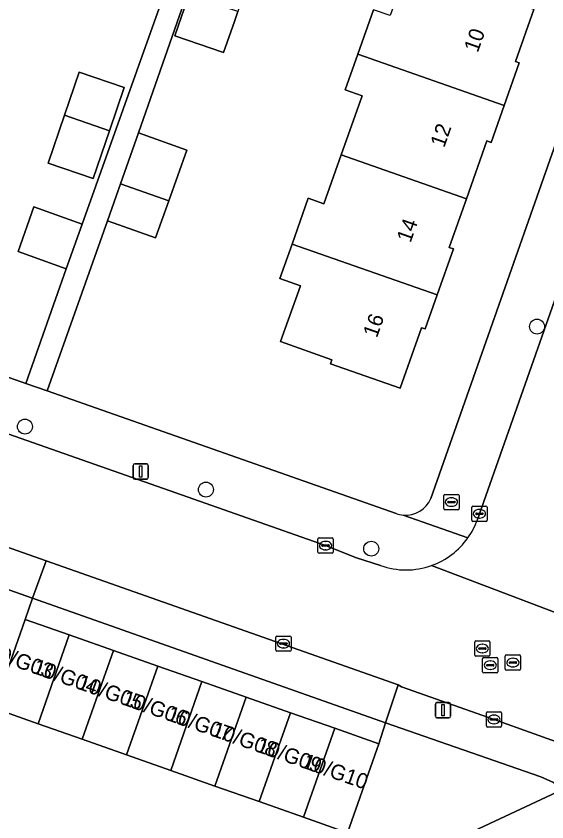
# Model space of a CAD drawing. Extents: x 163266 to 164362, y 381528 to 382286.
# Drawn here: x 163750.7 to 163785.5, y 381685.3 to 381738.1 of the extents above; entities that cross this region are included whole.
import ezdxf

# ---------------------------------------------------------------- set-up
doc = ezdxf.new("R2010")
doc.units = 0
for name, color, linetype in [('IMGEO_Boom', 7, 'Continuous'), ('IMGEO_Brandkraan', 7, 'Continuous'), ('IMGEO_Erf', 7, 'Continuous'), ('IMGEO_Groenvoorziening', 7, 'Continuous'), ('IMGEO_Kolk', 7, 'Continuous'), ('IMGEO_Lichtmast', 7, 'Continuous'), ('IMGEO_Pand', 7, 'Continuous'), ('IMGEO_Pand_nummerreeks', 7, 'Continuous'), ('IMGEO_Rijbaan_lokaal_open', 7, 'Continuous'), ('IMGEO_Rioolput', 7, 'Continuous'), ('IMGEO_Voetpad_open', 7, 'Continuous')]:
    doc.layers.add(name, color=color, linetype=linetype)

msp = doc.modelspace()

# ---------------------------------------------------------------- linework, layer by layer
at = {"layer": 'IMGEO_Boom'}
for centre in [(163784.809, 381717.716), (163751.267, 381711.165), (163763.121, 381707.037), (163773.948, 381703.168)]:
    msp.add_circle(centre, 0.489, dxfattribs=at)
at = {"layer": 'IMGEO_Brandkraan'}
for p, q in [((163778.7, 381705.795), (163778.7, 381706.647)), ((163778.775, 381706.721), (163779.627, 381706.721)), ((163779.188, 381706.501), (163779.213, 381706.501)), ((163779.701, 381706.647), (163779.701, 381705.795)), ((163778.959, 381706.215), (163778.959, 381706.227)), ((163779.397, 381706.178), (163778.999, 381706.178)), ((163779.002, 381706.264), (163779.4, 381706.264)), ((163779.211, 381705.941), (163779.186, 381705.941)), ((163779.443, 381706.227), (163779.443, 381706.215)), ((163779.627, 381705.721), (163778.775, 381705.721))]:
    msp.add_line(p, q, dxfattribs=at)
for points in [[(163778.7, 381705.795), (163778.7, 381706.647)], [(163778.775, 381706.721), (163779.627, 381706.721)], [(163779.701, 381706.647), (163779.701, 381705.795)], [(163779.627, 381705.721), (163778.775, 381705.721)]]:
    msp.add_lwpolyline(points, dxfattribs=at)
for centre, radius, start, end in [((163778.777, 381706.645), 0.0765, 91.552, 178.448), ((163778.777, 381706.645), 0.0765, 91.552, 178.448), ((163779.625, 381706.645), 0.0765, 1.552, 88.448), ((163779.625, 381706.645), 0.0765, 1.552, 88.448), ((163778.999, 381706.224), 0.0403, 85.8775, 175.7526), ((163778.996, 381706.214), 0.0366, 178.938, 274.7102), ((163779.4, 381706.221), 0.043, 264.8664, 352.4533), ((163779.404, 381706.226), 0.0386, 1.7309, 96.639), ((163778.777, 381705.797), 0.0765, 181.552, 268.448), ((163778.777, 381705.797), 0.0765, 181.552, 268.448), ((163779.625, 381705.797), 0.0765, 271.552, 358.448), ((163779.625, 381705.797), 0.0765, 271.552, 358.448)]:
    msp.add_arc(centre, radius, start, end, dxfattribs=at)
for centre, major_axis, ratio, start_param, end_param in [((163779.187, 381706.221), (-0.387, 0.002), 0.722429, 4.712389, 7.853982), ((163779.212, 381706.221), (-0.39, 0.002), 0.717154, 1.570796, 4.712389)]:
    msp.add_ellipse(centre, major_axis=major_axis, ratio=ratio, start_param=start_param, end_param=end_param, dxfattribs=at)
at = {"layer": 'IMGEO_Erf'}
for points in [[(163797.9, 381772.923), (163794.313, 381774.123), (163791.485, 381765.67), (163773.445, 381771.929), (163771.727, 381766.978), (163774.858, 381765.89), (163774.655, 381765.304), (163773.855, 381763), (163773.661, 381762.44), (163772.898, 381760.24), (163769.766, 381761.327), (163767.393, 381754.643), (163770.053, 381753.697), (163769.026, 381750.811), (163767.998, 381747.922), (163765.178, 381748.926), (163758.709, 381730.399), (163761.868, 381729.282), (163760.69, 381725.952), (163759.83, 381723.522), (163756.671, 381724.639), (163752.72, 381713.509), (163775.587, 381705.463)], [(163730.281, 381721.403), (163751.335, 381713.996), (163753.974, 381721.509), (163750.816, 381722.627), (163751.849, 381725.55), (163755.007, 381724.432), (163760.387, 381739.506), (163760.004, 381739.637), (163758.349, 381740.202), (163757.273, 381740.57), (163758.21, 381743.311), (163759.23, 381746.297), (163762.422, 381745.206), (163764.559, 381751.265), (163761.055, 381752.512), (163762.034, 381755.262), (163763.1, 381758.257), (163766.106, 381757.187), (163765.447, 381755.336), (163766.06, 381755.118), (163772.137, 381772.294)], [(163777.847, 381706.456), (163793.157, 381750)], [(163784.608, 381738.484), (163783.405, 381735.078), (163783.638, 381734.995), (163782.649, 381732.197), (163781.795, 381729.78), (163781.518, 381729.878), (163780.181, 381726.091), (163779.054, 381722.901), (163779.332, 381722.803), (163778.267, 381719.789), (163777.48, 381717.561), (163777.244, 381717.645), (163775.84, 381713.672), (163771.278, 381715.283), (163771.37, 381715.543), (163768.014, 381716.729), (163769.308, 381720.392), (163767.964, 381720.867), (163768.761, 381723.122), (163769.821, 381726.123), (163770.854, 381725.758), (163771.987, 381728.964), (163773.356, 381732.838), (163772.251, 381733.229), (163773.073, 381735.556), (163774.105, 381738.475)], [(163745.303, 381694.051), (163749.229, 381692.724), (163751.277, 381698.534), (163751.759, 381699.934), (163743.762, 381702.736), (163737.338, 381704.902), (163711.131, 381714.194), (163704.828, 381716.464), (163678.538, 381725.673), (163678.063, 381724.312), (163675.791, 381717.865), (163672.646, 381718.973), (163672.074, 381719.175), (163670.661, 381715.164), (163668.428, 381715.95), (163669.842, 381719.961), (163669.501, 381720.081), (163671.774, 381726.529), (163672.171, 381727.69), (163647.526, 381736.802), (163638.731, 381716.751), (163635.855, 381717.357), (163618.556, 381721)]]:
    msp.add_lwpolyline(points, dxfattribs=at)
for points in [[(163765.211, 381738.351), (163764.988, 381737.707), (163764.28, 381735.667), (163761.096, 381736.772), (163761.73, 381738.598), (163761.804, 381738.812), (163762.027, 381739.455), (163762.688, 381741.357), (163762.799, 381741.677), (163763.069, 381742.453), (163766.251, 381741.347), (163765.777, 381739.979), (163765.349, 381738.746)], [(163753.858, 381731.57), (163754.818, 381734.379), (163757.77, 381733.37), (163756.801, 381730.534), (163755.734, 381727.411), (163752.781, 381728.42)]]:
    msp.add_lwpolyline(points, close=True, dxfattribs=at)
for centre, radius, start, end in [((163776.194, 381707.151), 1.793, 265.1711, 337.2038), ((163776.179, 381707.091), 1.732, 250.0105, 265.4913)]:
    msp.add_arc(centre, radius, start, end, dxfattribs=at)
at = {"layer": 'IMGEO_Groenvoorziening'}
msp.add_lwpolyline([(163786.431, 381687.36), (163786.311, 381687.532), (163785.889, 381687.845), (163785.054, 381688.219), (163774.893, 381691.766), (163774.456, 381690.384), (163772.402, 381684.557), (163769.505, 381685.578), (163766.609, 381686.599), (163763.712, 381687.62), (163760.816, 381688.64), (163757.919, 381689.661), (163755.022, 381690.682), (163752.126, 381691.703), (163749.229, 381692.724), (163745.303, 381694.051), (163732.674, 381659.172), (163738.545, 381663.071), (163741.092, 381665.064), (163743.582, 381666.907), (163746.827, 381668.861)], close=True, dxfattribs=at)
msp.add_lwpolyline([(163786.431, 381687.36), (163746.827, 381668.861), (163743.582, 381666.907), (163741.092, 381665.064), (163738.545, 381663.071), (163732.674, 381659.172), (163735.245, 381658.18)], dxfattribs=at)
at = {"layer": 'IMGEO_Kolk'}
for p, q in [((163780.537, 381705.028), (163780.537, 381705.88)), ((163780.612, 381705.954), (163781.464, 381705.954)), ((163781.538, 381705.88), (163781.538, 381705.028)), ((163780.796, 381705.448), (163780.796, 381705.46)), ((163781.234, 381705.411), (163780.836, 381705.411)), ((163780.839, 381705.497), (163781.237, 381705.497)), ((163781.025, 381705.734), (163781.05, 381705.734)), ((163781.28, 381705.46), (163781.28, 381705.448)), ((163781.464, 381704.954), (163780.612, 381704.954)), ((163781.048, 381705.174), (163781.023, 381705.174)), ((163770.46, 381702.942), (163770.46, 381703.794)), ((163770.535, 381703.868), (163771.387, 381703.868)), ((163771.461, 381703.794), (163771.461, 381702.942)), ((163770.719, 381703.362), (163770.719, 381703.374)), ((163771.157, 381703.325), (163770.759, 381703.325)), ((163770.762, 381703.411), (163771.16, 381703.411)), ((163770.948, 381703.648), (163770.973, 381703.648)), ((163771.203, 381703.374), (163771.203, 381703.362)), ((163771.387, 381702.868), (163770.535, 381702.868)), ((163770.971, 381703.088), (163770.946, 381703.088)), ((163767.775, 381697.446), (163768.627, 381697.446)), ((163767.7, 381696.52), (163767.7, 381697.372)), ((163767.959, 381696.94), (163767.959, 381696.952)), ((163768.397, 381696.903), (163767.999, 381696.903)), ((163768.002, 381696.989), (163768.4, 381696.989)), ((163768.188, 381697.226), (163768.213, 381697.226)), ((163768.443, 381696.952), (163768.443, 381696.94)), ((163768.701, 381697.372), (163768.701, 381696.52)), ((163768.627, 381696.446), (163767.775, 381696.446)), ((163768.211, 381696.666), (163768.186, 381696.666)), ((163781.489, 381691.557), (163781.489, 381692.409)), ((163781.564, 381692.483), (163782.416, 381692.483)), ((163781.977, 381692.263), (163782.002, 381692.263)), ((163782.49, 381692.409), (163782.49, 381691.557)), ((163781.748, 381691.977), (163781.748, 381691.989)), ((163782.186, 381691.94), (163781.788, 381691.94)), ((163781.791, 381692.026), (163782.189, 381692.026)), ((163782, 381691.703), (163781.975, 381691.703)), ((163782.232, 381691.989), (163782.232, 381691.977)), ((163782.416, 381691.483), (163781.564, 381691.483))]:
    msp.add_line(p, q, dxfattribs=at)
for points in [[(163780.537, 381705.028), (163780.537, 381705.88)], [(163780.612, 381705.954), (163781.464, 381705.954)], [(163781.538, 381705.88), (163781.538, 381705.028)], [(163781.464, 381704.954), (163780.612, 381704.954)], [(163770.46, 381702.942), (163770.46, 381703.794)], [(163770.535, 381703.868), (163771.387, 381703.868)], [(163771.461, 381703.794), (163771.461, 381702.942)], [(163771.387, 381702.868), (163770.535, 381702.868)], [(163767.775, 381697.446), (163768.627, 381697.446)], [(163767.7, 381696.52), (163767.7, 381697.372)], [(163768.701, 381697.372), (163768.701, 381696.52)], [(163768.627, 381696.446), (163767.775, 381696.446)], [(163781.489, 381691.557), (163781.489, 381692.409)], [(163781.564, 381692.483), (163782.416, 381692.483)], [(163782.49, 381692.409), (163782.49, 381691.557)], [(163782.416, 381691.483), (163781.564, 381691.483)]]:
    msp.add_lwpolyline(points, dxfattribs=at)
for centre, radius, start, end in [((163780.614, 381705.878), 0.0765, 91.552, 178.448), ((163780.614, 381705.878), 0.0765, 91.552, 178.448), ((163781.462, 381705.878), 0.0765, 1.552, 88.448), ((163781.462, 381705.878), 0.0765, 1.552, 88.448), ((163780.836, 381705.457), 0.0403, 85.8775, 175.7526), ((163780.833, 381705.447), 0.0366, 178.938, 274.7102), ((163781.237, 381705.454), 0.043, 264.8664, 352.4533), ((163781.241, 381705.459), 0.0386, 1.7309, 96.639), ((163780.614, 381705.03), 0.0765, 181.552, 268.448), ((163780.614, 381705.03), 0.0765, 181.552, 268.448), ((163781.462, 381705.03), 0.0765, 271.552, 358.448), ((163781.462, 381705.03), 0.0765, 271.552, 358.448), ((163770.537, 381703.792), 0.0765, 91.552, 178.448), ((163770.537, 381703.792), 0.0765, 91.552, 178.448), ((163771.385, 381703.792), 0.0765, 1.552, 88.448), ((163771.385, 381703.792), 0.0765, 1.552, 88.448), ((163770.759, 381703.371), 0.0403, 85.8775, 175.7526), ((163770.756, 381703.361), 0.0366, 178.938, 274.7102), ((163771.16, 381703.368), 0.043, 264.8664, 352.4533), ((163771.164, 381703.373), 0.0386, 1.7309, 96.639), ((163770.537, 381702.944), 0.0765, 181.552, 268.448), ((163770.537, 381702.944), 0.0765, 181.552, 268.448), ((163771.385, 381702.944), 0.0765, 271.552, 358.448), ((163771.385, 381702.944), 0.0765, 271.552, 358.448), ((163767.777, 381697.37), 0.0765, 91.552, 178.448), ((163767.777, 381697.37), 0.0765, 91.552, 178.448), ((163768.625, 381697.37), 0.0765, 1.552, 88.448), ((163768.625, 381697.37), 0.0765, 1.552, 88.448), ((163767.999, 381696.949), 0.0403, 85.8775, 175.7526), ((163767.996, 381696.939), 0.0366, 178.938, 274.7102), ((163768.4, 381696.946), 0.043, 264.8664, 352.4533), ((163768.404, 381696.951), 0.0386, 1.7309, 96.639), ((163767.777, 381696.522), 0.0765, 181.552, 268.448), ((163767.777, 381696.522), 0.0765, 181.552, 268.448), ((163768.625, 381696.522), 0.0765, 271.552, 358.448), ((163768.625, 381696.522), 0.0765, 271.552, 358.448), ((163781.566, 381692.407), 0.0765, 91.552, 178.448), ((163781.566, 381692.407), 0.0765, 91.552, 178.448), ((163782.414, 381692.407), 0.0765, 1.552, 88.448), ((163782.414, 381692.407), 0.0765, 1.552, 88.448), ((163781.788, 381691.986), 0.0403, 85.8775, 175.7526), ((163781.785, 381691.976), 0.0366, 178.938, 274.7102), ((163782.189, 381691.983), 0.043, 264.8664, 352.4533), ((163782.193, 381691.988), 0.0386, 1.7309, 96.639), ((163781.566, 381691.559), 0.0765, 181.552, 268.448), ((163781.566, 381691.559), 0.0765, 181.552, 268.448), ((163782.414, 381691.559), 0.0765, 271.552, 358.448), ((163782.414, 381691.559), 0.0765, 271.552, 358.448)]:
    msp.add_arc(centre, radius, start, end, dxfattribs=at)
for centre, major_axis, ratio, start_param, end_param in [((163781.024, 381705.454), (-0.387, 0.002), 0.722429, 4.712389, 7.853982), ((163781.049, 381705.454), (-0.39, 0.002), 0.717154, 1.570796, 4.712389), ((163770.947, 381703.368), (-0.387, 0.002), 0.722429, 4.712389, 7.853982), ((163770.972, 381703.368), (-0.39, 0.002), 0.717154, 1.570796, 4.712389), ((163768.187, 381696.946), (-0.387, 0.002), 0.722429, 4.712389, 7.853982), ((163768.212, 381696.946), (-0.39, 0.002), 0.717154, 1.570796, 4.712389), ((163781.976, 381691.983), (-0.387, 0.002), 0.722429, 4.712389, 7.853982), ((163782.001, 381691.983), (-0.39, 0.002), 0.717154, 1.570796, 4.712389)]:
    msp.add_ellipse(centre, major_axis=major_axis, ratio=ratio, start_param=start_param, end_param=end_param, dxfattribs=at)
at = {"layer": 'IMGEO_Lichtmast'}
for p, q in [((163758.361, 381707.824), (163758.361, 381708.624)), ((163758.361, 381708.624), (163758.361, 381707.824)), ((163758.461, 381708.724), (163759.251, 381708.724)), ((163759.251, 381708.724), (163758.461, 381708.724)), ((163759.351, 381708.624), (163759.351, 381707.824)), ((163759.351, 381707.824), (163759.351, 381708.624)), ((163759.251, 381707.724), (163758.461, 381707.724)), ((163758.461, 381707.724), (163759.251, 381707.724)), ((163778.153, 381692.187), (163778.153, 381692.987)), ((163778.153, 381692.987), (163778.153, 381692.187)), ((163778.253, 381693.087), (163779.043, 381693.087)), ((163779.043, 381693.087), (163778.253, 381693.087)), ((163779.143, 381692.987), (163779.143, 381692.187)), ((163779.143, 381692.187), (163779.143, 381692.987)), ((163779.043, 381692.087), (163778.253, 381692.087)), ((163778.253, 381692.087), (163779.043, 381692.087))]:
    msp.add_line(p, q, dxfattribs=at)
for points in [[(163758.781, 381708.599), (163758.931, 381708.599), (163758.931, 381707.849), (163758.781, 381707.849), (163758.781, 381708.599)], [(163778.573, 381692.962), (163778.723, 381692.962), (163778.723, 381692.212), (163778.573, 381692.212), (163778.573, 381692.962)]]:
    msp.add_lwpolyline(points, dxfattribs=at)
for centre, start, end in [((163758.461, 381708.624), 90, 180), ((163758.461, 381708.624), 90, 180), ((163759.251, 381708.624), 0, 90), ((163759.251, 381708.624), 360, 90), ((163758.461, 381707.824), 180, 270), ((163758.461, 381707.824), 180, 270), ((163759.251, 381707.824), 270, 0), ((163759.251, 381707.824), 270, 0), ((163778.253, 381692.987), 90, 180), ((163778.253, 381692.987), 90, 180), ((163779.043, 381692.987), 0, 90), ((163779.043, 381692.987), 360, 90), ((163778.253, 381692.187), 180, 270), ((163778.253, 381692.187), 180, 270), ((163779.043, 381692.187), 270, 0), ((163779.043, 381692.187), 270, 0)]:
    msp.add_arc(centre, 0.1, start, end, dxfattribs=at)
at = {"layer": 'IMGEO_Pand'}
for points in [[(163776.352, 381741.378), (163775.191, 381738.091), (163774.105, 381738.475), (163773.073, 381735.556), (163782.649, 381732.197), (163783.638, 381734.995), (163783.405, 381735.078), (163784.608, 381738.484)], [(163765.211, 381738.351), (163762.027, 381739.455), (163761.804, 381738.812), (163761.73, 381738.598), (163761.096, 381736.772), (163764.28, 381735.667), (163764.988, 381737.707)], [(163782.649, 381732.197), (163773.073, 381735.556), (163772.251, 381733.229), (163773.356, 381732.838), (163771.987, 381728.964), (163780.181, 381726.091), (163781.518, 381729.878), (163781.795, 381729.78)], [(163753.858, 381731.57), (163756.801, 381730.534), (163757.77, 381733.37), (163754.818, 381734.379)], [(163753.858, 381731.57), (163752.781, 381728.42), (163755.734, 381727.411), (163756.801, 381730.534)], [(163760.69, 381725.952), (163761.868, 381729.282), (163758.709, 381730.399), (163757.528, 381727.061)], [(163768.761, 381723.122), (163778.267, 381719.789), (163779.332, 381722.803), (163779.054, 381722.901), (163780.181, 381726.091), (163771.987, 381728.964), (163770.854, 381725.758), (163769.821, 381726.123)], [(163760.69, 381725.952), (163757.528, 381727.061), (163756.671, 381724.639), (163759.83, 381723.522)], [(163753.974, 381721.509), (163755.007, 381724.432), (163751.849, 381725.55), (163750.816, 381722.627)], [(163768.761, 381723.122), (163767.964, 381720.867), (163769.308, 381720.392), (163768.014, 381716.729), (163771.37, 381715.543), (163771.278, 381715.283), (163775.84, 381713.672), (163777.244, 381717.645), (163777.48, 381717.561), (163778.267, 381719.789)], [(163752.126, 381691.703), (163754.174, 381697.515), (163751.277, 381698.534), (163749.229, 381692.724)], [(163755.022, 381690.682), (163757.071, 381696.497), (163754.174, 381697.515), (163752.126, 381691.703)], [(163755.022, 381690.682), (163757.919, 381689.661), (163759.969, 381695.478), (163757.071, 381696.497)], [(163760.816, 381688.64), (163762.866, 381694.459), (163759.969, 381695.478), (163757.919, 381689.661)], [(163763.712, 381687.62), (163765.764, 381693.44), (163762.866, 381694.459), (163760.816, 381688.64)], [(163768.661, 381692.422), (163765.764, 381693.44), (163763.712, 381687.62), (163766.609, 381686.599)], [(163768.661, 381692.422), (163766.609, 381686.599), (163769.505, 381685.578), (163771.558, 381691.403)], [(163769.505, 381685.578), (163772.402, 381684.557), (163774.456, 381690.384), (163771.558, 381691.403)]]:
    msp.add_lwpolyline(points, close=True, dxfattribs=at)
at = {"layer": 'IMGEO_Rijbaan_lokaal_open'}
for points in [[(163802.834, 381767.295), (163802.49, 381766.272), (163795.328, 381745.996), (163787.863, 381724.796), (163781.038, 381705.454), (163780.903, 381705.075)], [(163772.976, 381702.56), (163770.962, 381703.367), (163761.526, 381706.688), (163736.775, 381715.394), (163730.618, 381717.411), (163729.531, 381717.818), (163727.274, 381711.194), (163728.377, 381710.805), (163738.302, 381707.424), (163744.653, 381705.184), (163752.662, 381702.365), (163775.707, 381694.245), (163775.935, 381694.11), (163781.991, 381691.984), (163786.943, 381690.215), (163786.955, 381690.211), (163788.981, 381696.076), (163788.902, 381696.202), (163788.683, 381696.565), (163788.503, 381696.878), (163788.218, 381697.423)], [(163774.563, 381702.061), (163772.976, 381702.56)], [(163787.782, 381698.313), (163777.894, 381702.062)], [(163777.894, 381702.062), (163787.782, 381698.313)]]:
    msp.add_lwpolyline(points, dxfattribs=at)
for centre, radius, start, end in [((163776.291, 381706.704), 4.891, 324.5834, 340.5515), ((163776.226, 381706.736), 4.962, 289.6353, 324.7099), ((163776.227, 381706.742), 4.968, 250.4294, 289.605)]:
    msp.add_arc(centre, radius, start, end, dxfattribs=at)
at = {"layer": 'IMGEO_Rioolput'}
for p, q in [((163780.725, 381696.201), (163780.725, 381697.053)), ((163780.8, 381697.127), (163781.652, 381697.127)), ((163781.213, 381696.907), (163781.238, 381696.907)), ((163781.726, 381697.053), (163781.726, 381696.201)), ((163780.984, 381696.621), (163780.984, 381696.633)), ((163781.422, 381696.584), (163781.024, 381696.584)), ((163781.027, 381696.67), (163781.425, 381696.67)), ((163781.236, 381696.347), (163781.211, 381696.347)), ((163781.468, 381696.633), (163781.468, 381696.621)), ((163781.652, 381696.127), (163780.8, 381696.127)), ((163781.245, 381695.108), (163781.245, 381695.96)), ((163781.32, 381696.034), (163782.172, 381696.034)), ((163781.733, 381695.814), (163781.758, 381695.814)), ((163782.246, 381695.96), (163782.246, 381695.108)), ((163782.729, 381695.281), (163782.729, 381696.133)), ((163782.804, 381696.207), (163783.656, 381696.207)), ((163783.217, 381695.987), (163783.242, 381695.987)), ((163783.73, 381696.133), (163783.73, 381695.281)), ((163781.504, 381695.528), (163781.504, 381695.54)), ((163781.942, 381695.491), (163781.544, 381695.491)), ((163781.547, 381695.577), (163781.945, 381695.577)), ((163781.988, 381695.54), (163781.988, 381695.528)), ((163782.988, 381695.701), (163782.988, 381695.713)), ((163783.426, 381695.664), (163783.028, 381695.664)), ((163783.031, 381695.75), (163783.429, 381695.75)), ((163783.24, 381695.427), (163783.215, 381695.427)), ((163783.472, 381695.713), (163783.472, 381695.701)), ((163782.172, 381695.034), (163781.32, 381695.034)), ((163781.756, 381695.254), (163781.731, 381695.254)), ((163783.656, 381695.207), (163782.804, 381695.207))]:
    msp.add_line(p, q, dxfattribs=at)
for points in [[(163780.725, 381696.201), (163780.725, 381697.053)], [(163780.8, 381697.127), (163781.652, 381697.127)], [(163781.726, 381697.053), (163781.726, 381696.201)], [(163781.652, 381696.127), (163780.8, 381696.127)], [(163781.245, 381695.108), (163781.245, 381695.96)], [(163781.32, 381696.034), (163782.172, 381696.034)], [(163782.246, 381695.96), (163782.246, 381695.108)], [(163782.729, 381695.281), (163782.729, 381696.133)], [(163782.804, 381696.207), (163783.656, 381696.207)], [(163783.73, 381696.133), (163783.73, 381695.281)], [(163782.172, 381695.034), (163781.32, 381695.034)], [(163783.656, 381695.207), (163782.804, 381695.207)]]:
    msp.add_lwpolyline(points, dxfattribs=at)
for centre, radius, start, end in [((163780.802, 381697.051), 0.0765, 91.552, 178.448), ((163780.802, 381697.051), 0.0765, 91.552, 178.448), ((163781.65, 381697.051), 0.0765, 1.552, 88.448), ((163781.65, 381697.051), 0.0765, 1.552, 88.448), ((163781.024, 381696.63), 0.0403, 85.8775, 175.7526), ((163781.021, 381696.62), 0.0366, 178.938, 274.7102), ((163781.425, 381696.627), 0.043, 264.8664, 352.4533), ((163781.429, 381696.632), 0.0386, 1.7309, 96.639), ((163780.802, 381696.203), 0.0765, 181.552, 268.448), ((163780.802, 381696.203), 0.0765, 181.552, 268.448), ((163781.322, 381695.958), 0.0765, 91.552, 178.448), ((163781.322, 381695.958), 0.0765, 91.552, 178.448), ((163781.65, 381696.203), 0.0765, 271.552, 358.448), ((163781.65, 381696.203), 0.0765, 271.552, 358.448), ((163782.17, 381695.958), 0.0765, 1.552, 88.448), ((163782.17, 381695.958), 0.0765, 1.552, 88.448), ((163782.806, 381696.131), 0.0765, 91.552, 178.448), ((163782.806, 381696.131), 0.0765, 91.552, 178.448), ((163783.654, 381696.131), 0.0765, 1.552, 88.448), ((163783.654, 381696.131), 0.0765, 1.552, 88.448), ((163781.544, 381695.537), 0.0403, 85.8775, 175.7526), ((163781.541, 381695.527), 0.0366, 178.938, 274.7102), ((163781.945, 381695.534), 0.043, 264.8664, 352.4533), ((163781.949, 381695.539), 0.0386, 1.7309, 96.639), ((163782.806, 381695.283), 0.0765, 181.552, 268.448), ((163782.806, 381695.283), 0.0765, 181.552, 268.448), ((163783.028, 381695.71), 0.0403, 85.8775, 175.7526), ((163783.025, 381695.7), 0.0366, 178.938, 274.7102), ((163783.429, 381695.707), 0.043, 264.8664, 352.4533), ((163783.433, 381695.712), 0.0386, 1.7309, 96.639), ((163783.654, 381695.283), 0.0765, 271.552, 358.448), ((163783.654, 381695.283), 0.0765, 271.552, 358.448), ((163781.322, 381695.11), 0.0765, 181.552, 268.448), ((163781.322, 381695.11), 0.0765, 181.552, 268.448), ((163782.17, 381695.11), 0.0765, 271.552, 358.448), ((163782.17, 381695.11), 0.0765, 271.552, 358.448)]:
    msp.add_arc(centre, radius, start, end, dxfattribs=at)
for centre, major_axis, ratio, start_param, end_param in [((163781.212, 381696.627), (-0.387, 0.002), 0.722429, 4.712389, 7.853982), ((163781.237, 381696.627), (-0.39, 0.002), 0.717154, 1.570796, 4.712389), ((163781.732, 381695.534), (-0.387, 0.002), 0.722429, 4.712389, 7.853982), ((163781.757, 381695.534), (-0.39, 0.002), 0.717154, 1.570796, 4.712389), ((163783.216, 381695.707), (-0.387, 0.002), 0.722429, 4.712389, 7.853982), ((163783.241, 381695.707), (-0.39, 0.002), 0.717154, 1.570796, 4.712389)]:
    msp.add_ellipse(centre, major_axis=major_axis, ratio=ratio, start_param=start_param, end_param=end_param, dxfattribs=at)
at = {"layer": 'IMGEO_Voetpad_open'}
for points in [[(163799.834, 381768.991), (163793.157, 381750), (163777.847, 381706.456)], [(163780.903, 381705.075), (163781.038, 381705.454), (163787.863, 381724.796), (163795.328, 381745.996), (163802.49, 381766.272)], [(163752.72, 381713.509), (163751.335, 381713.996), (163730.281, 381721.403)], [(163728.582, 381718.152), (163729.531, 381717.818), (163730.618, 381717.411), (163736.775, 381715.394), (163761.526, 381706.688), (163770.962, 381703.367), (163772.976, 381702.56), (163774.563, 381702.061)], [(163775.587, 381705.463), (163752.72, 381713.509)], [(163780.277, 381703.869), (163776.043, 381705.364)], [(163776.043, 381705.364), (163780.277, 381703.869)], [(163787.32, 381690.079), (163786.955, 381690.211), (163786.943, 381690.215), (163781.991, 381691.984), (163775.935, 381694.11), (163775.707, 381694.245), (163774.893, 381691.766), (163785.054, 381688.219), (163785.889, 381687.845), (163786.311, 381687.532), (163786.431, 381687.36)]]:
    msp.add_lwpolyline(points, dxfattribs=at)
for points in [[(163765.178, 381748.926), (163765.847, 381750.806), (163765.218, 381751.03), (163764.559, 381751.265), (163762.422, 381745.206), (163762.065, 381744.162), (163761.951, 381743.827), (163761.392, 381742.19), (163760.466, 381739.479), (163760.387, 381739.506), (163755.007, 381724.432), (163753.974, 381721.509), (163751.335, 381713.996), (163752.72, 381713.509), (163756.671, 381724.639), (163757.528, 381727.061), (163758.709, 381730.399)], [(163751.759, 381699.934), (163752.662, 381702.365), (163744.653, 381705.184), (163743.762, 381702.736)], [(163774.893, 381691.766), (163775.707, 381694.245), (163752.662, 381702.365), (163751.759, 381699.934)], [(163751.759, 381699.934), (163751.277, 381698.534), (163754.174, 381697.515), (163757.071, 381696.497), (163759.969, 381695.478), (163762.866, 381694.459), (163765.764, 381693.44), (163768.661, 381692.422), (163771.558, 381691.403), (163774.456, 381690.384), (163774.893, 381691.766)]]:
    msp.add_lwpolyline(points, close=True, dxfattribs=at)
for centre, radius, start, end in [((163776.194, 381707.151), 1.793, 265.1711, 337.2038), ((163776.179, 381707.091), 1.732, 250.0105, 265.4913), ((163776.291, 381706.704), 4.891, 324.5834, 340.5515), ((163776.226, 381706.736), 4.962, 289.6353, 324.7099), ((163776.227, 381706.742), 4.968, 250.4294, 289.605)]:
    msp.add_arc(centre, radius, start, end, dxfattribs=at)

# ---------------------------------------------------------------- texts
at = {"layer": 'IMGEO_Pand_nummerreeks'}
for s, rotation, p in [('10', 70.5217, (163780.929, 381735.618)), ('12', 70.5217, (163778.725, 381729.385)), ('14', 70.5217, (163776.523, 381723.16)), ('16', 70.5217, (163774.32, 381716.933)), ('10/G03', 340.6533, (163748.785, 381696.067)), ('10/G04', 340.6533, (163751.714, 381695.039)), ('10/G05', 340.6533, (163754.644, 381694.01)), ('10/G06', 340.6533, (163757.574, 381692.981)), ('10/G07', 340.6533, (163760.503, 381691.953)), ('10/G08', 340.6533, (163763.436, 381690.923)), ('10/G09', 340.6533, (163766.36, 381689.896)), ('10/G10', 340.6533, (163769.382, 381688.835))]:
    msp.add_text(s, height=1, rotation=rotation, dxfattribs=at).set_placement(p)

doc.saveas('drawing.dxf')
